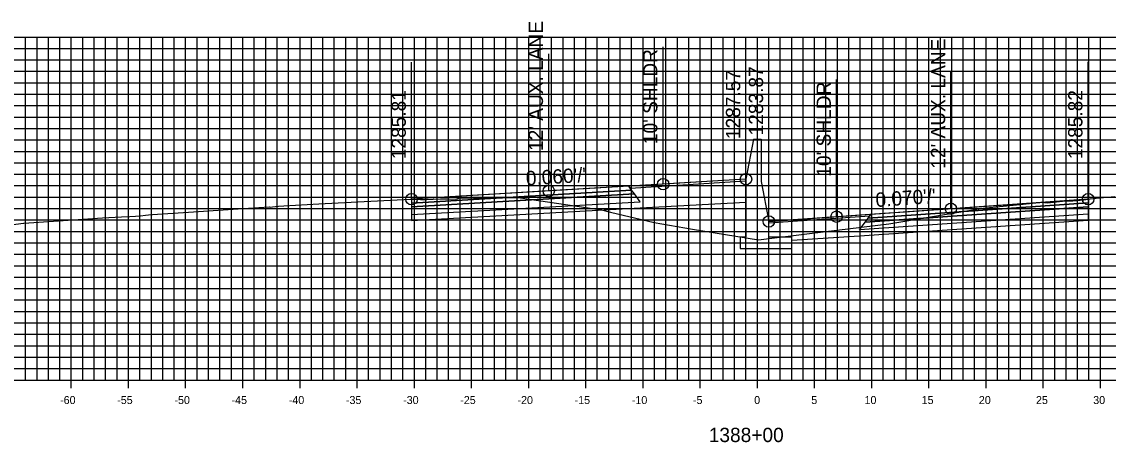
# Model space of a CAD drawing. Extents: x 674939 to 678919, y 750652 to 765176.
# Drawn here: x 678674.2 to 678769.2, y 755637.1 to 755673.9 of the extents above; entities that cross this region are included whole.
import ezdxf

# ---------------------------------------------------------------- set-up
doc = ezdxf.new("R2010")
doc.units = 0
for name, color, linetype in [('R_Alt Surface', 7, 'Continuous'), ('R_Axis', 7, 'Continuous'), ('R_Axis Annot', 7, 'Continuous'), ('R_Exist Surface', 7, 'Continuous'), ('R_Fin Surface', 7, 'Continuous'), ('R_Grid', 7, 'Continuous'), ('R_No Plot', 7, 'Continuous'), ('R_Proposed Road', 7, 'Continuous'), ('R_Xsect Elev', 7, 'Continuous'), ('R_Xsect Slope', 7, 'Continuous')]:
    doc.layers.add(name, color=color, linetype=linetype)

msp = doc.modelspace()

# ---------------------------------------------------------------- linework, layer by layer
at = {"layer": 'R_Alt Surface'}
for points in [[(678708.285, 755658.032), (678708.285, 755657.702), (678727.785, 755658.824), (678727.535, 755659.164)], [(678708.285, 755657.702), (678708.285, 755657.042), (678728.285, 755658.144), (678727.785, 755658.824)], [(678767.461, 755658.039), (678767.461, 755657.709), (678747.961, 755656.365), (678748.211, 755656.705)], [(678767.461, 755657.709), (678767.461, 755657.049), (678747.461, 755655.685), (678747.961, 755656.365)]]:
    msp.add_lwpolyline(points, close=True, dxfattribs=at)
for points in [[(678728.285, 755657.604), (678737.533, 755658.114)], [(678708.285, 755657.042), (678708.285, 755656.502), (678728.285, 755657.604)], [(678767.461, 755657.049), (678767.463, 755656.509), (678747.461, 755655.145)], [(678747.461, 755655.145), (678741.533, 755654.741)]]:
    msp.add_lwpolyline(points, dxfattribs=at)
at = {"layer": 'R_Axis'}
for p, q in [((678678.533, 755641.851), (678678.533, 755643.251)), ((678683.533, 755641.851), (678683.533, 755643.251)), ((678688.533, 755641.851), (678688.533, 755643.251)), ((678693.533, 755641.851), (678693.533, 755643.251)), ((678698.533, 755641.851), (678698.533, 755643.251)), ((678703.533, 755641.851), (678703.533, 755643.251)), ((678708.533, 755641.851), (678708.533, 755643.251)), ((678713.533, 755641.851), (678713.533, 755643.251)), ((678718.533, 755641.851), (678718.533, 755643.251)), ((678723.533, 755641.851), (678723.533, 755643.251)), ((678728.533, 755641.851), (678728.533, 755643.251)), ((678733.533, 755641.851), (678733.533, 755643.251)), ((678738.533, 755641.851), (678738.533, 755643.251)), ((678743.533, 755641.851), (678743.533, 755643.251)), ((678748.533, 755641.851), (678748.533, 755643.251)), ((678753.533, 755641.851), (678753.533, 755643.251)), ((678758.533, 755641.851), (678758.533, 755643.251)), ((678763.533, 755641.851), (678763.533, 755643.251)), ((678768.533, 755641.851), (678768.533, 755643.251)), ((678638.533, 755642.551), (678838.533, 755642.551))]:
    msp.add_line(p, q, dxfattribs=at)
at = {"layer": 'R_Exist Surface'}
msp.add_lwpolyline([(678671.634, 755655.92), (678674.364, 755656.26), (678674.376, 755656.261), (678676.974, 755656.434), (678681.271, 755656.724), (678682.927, 755656.83), (678683.648, 755656.859), (678684.133, 755656.879), (678684.596, 755656.92), (678685.013, 755656.963), (678685.273, 755656.989), (678685.637, 755657.021), (678688.794, 755657.238), (678692.238, 755657.469), (678694.019, 755657.574), (678695.828, 755657.686), (678695.934, 755657.682), (678696.123, 755657.687), (678696.649, 755657.748), (678697.122, 755657.793), (678700.19, 755657.963), (678704.13, 755658.174), (678707.019, 755658.315), (678708.246, 755658.362), (678708.285, 755658.362), (678708.358, 755658.364), (678709.072, 755658.353), (678709.626, 755658.346), (678710.165, 755658.37), (678710.81, 755658.393), (678711.565, 755658.389), (678712.117, 755658.38), (678712.324, 755658.418), (678712.416, 755658.446), (678716.235, 755658.493), (678717.606, 755658.508), (678722.944, 755657.72), (678724.892, 755657.423), (678725.697, 755657.231), (678729.497, 755656.331), (678732.864, 755655.742), (678738.621, 755654.806), (678743.104, 755655.359), (678750.015, 755656.213), (678753.682, 755656.82), (678758.236, 755657.583), (678761.489, 755657.908), (678763.441, 755658.116), (678763.512, 755658.115), (678763.64, 755658.075), (678763.769, 755658.064), (678763.912, 755658.039), (678764.94, 755658.153), (678765.512, 755658.211), (678765.769, 755658.21), (678766.126, 755658.23), (678766.77, 755658.279), (678767.089, 755658.319), (678767.461, 755658.369), (678767.641, 755658.392), (678768.17, 755658.462), (678769.805, 755658.593)], dxfattribs=at)
at = {"layer": 'R_Fin Surface'}
for points in [[(678737.533, 755660.12), (678730.285, 755659.684), (678720.285, 755659.083), (678708.285, 755658.362)], [(678767.461, 755658.369), (678755.461, 755657.533), (678745.461, 755656.836), (678739.533, 755656.423)]]:
    msp.add_lwpolyline(points, dxfattribs=at)
for points in [[(678727.403, 755659.344), (678737.533, 755659.96), (678737.533, 755660.12), (678727.285, 755659.504)], [(678708.285, 755658.362), (678708.285, 755658.032), (678727.535, 755659.164), (678727.285, 755659.504)], [(678767.461, 755658.369), (678767.461, 755658.039), (678748.211, 755656.705), (678748.461, 755657.045)], [(678748.344, 755656.885), (678739.533, 755656.263), (678739.533, 755656.423), (678748.461, 755657.045)]]:
    msp.add_lwpolyline(points, close=True, dxfattribs=at)
at = {"layer": 'R_Grid'}
for p, q in [((678638.533, 755672.551), (678838.533, 755672.551)), ((678674.533, 755642.551), (678674.533, 755672.551)), ((678675.533, 755642.551), (678675.533, 755672.551)), ((678676.533, 755642.551), (678676.533, 755672.551)), ((678677.533, 755642.551), (678677.533, 755672.551)), ((678678.533, 755642.551), (678678.533, 755672.551)), ((678679.533, 755642.551), (678679.533, 755672.551)), ((678680.533, 755642.551), (678680.533, 755672.551)), ((678681.533, 755642.551), (678681.533, 755672.551)), ((678682.533, 755642.551), (678682.533, 755672.551)), ((678683.533, 755642.551), (678683.533, 755672.551)), ((678684.533, 755642.551), (678684.533, 755672.551)), ((678685.533, 755642.551), (678685.533, 755672.551)), ((678686.533, 755642.551), (678686.533, 755672.551)), ((678687.533, 755642.551), (678687.533, 755672.551)), ((678688.533, 755642.551), (678688.533, 755672.551)), ((678689.533, 755642.551), (678689.533, 755672.551)), ((678690.533, 755642.551), (678690.533, 755672.551)), ((678691.533, 755642.551), (678691.533, 755672.551)), ((678692.533, 755642.551), (678692.533, 755672.551)), ((678693.533, 755642.551), (678693.533, 755672.551)), ((678694.533, 755642.551), (678694.533, 755672.551)), ((678695.533, 755642.551), (678695.533, 755672.551)), ((678696.533, 755642.551), (678696.533, 755672.551)), ((678697.533, 755642.551), (678697.533, 755672.551)), ((678698.533, 755642.551), (678698.533, 755672.551)), ((678699.533, 755642.551), (678699.533, 755672.551)), ((678700.533, 755642.551), (678700.533, 755672.551)), ((678701.533, 755642.551), (678701.533, 755672.551)), ((678702.533, 755642.551), (678702.533, 755672.551)), ((678703.533, 755642.551), (678703.533, 755672.551)), ((678704.533, 755642.551), (678704.533, 755672.551)), ((678705.533, 755642.551), (678705.533, 755672.551)), ((678706.533, 755642.551), (678706.533, 755672.551)), ((678707.533, 755642.551), (678707.533, 755672.551)), ((678708.533, 755642.551), (678708.533, 755672.551)), ((678709.533, 755642.551), (678709.533, 755672.551)), ((678710.533, 755642.551), (678710.533, 755672.551)), ((678711.533, 755642.551), (678711.533, 755672.551)), ((678712.533, 755642.551), (678712.533, 755672.551)), ((678713.533, 755642.551), (678713.533, 755672.551)), ((678714.533, 755642.551), (678714.533, 755672.551)), ((678715.533, 755642.551), (678715.533, 755672.551)), ((678716.533, 755642.551), (678716.533, 755672.551)), ((678717.533, 755642.551), (678717.533, 755672.551)), ((678718.533, 755642.551), (678718.533, 755672.551)), ((678719.533, 755642.551), (678719.533, 755672.551)), ((678720.533, 755642.551), (678720.533, 755672.551)), ((678721.533, 755642.551), (678721.533, 755672.551)), ((678722.533, 755642.551), (678722.533, 755672.551)), ((678723.533, 755642.551), (678723.533, 755672.551)), ((678724.533, 755642.551), (678724.533, 755672.551)), ((678725.533, 755642.551), (678725.533, 755672.551)), ((678726.533, 755642.551), (678726.533, 755672.551)), ((678727.533, 755642.551), (678727.533, 755672.551)), ((678728.533, 755642.551), (678728.533, 755672.551)), ((678729.533, 755642.551), (678729.533, 755672.551)), ((678730.533, 755642.551), (678730.533, 755672.551)), ((678731.533, 755642.551), (678731.533, 755672.551)), ((678732.533, 755642.551), (678732.533, 755672.551)), ((678733.533, 755642.551), (678733.533, 755672.551)), ((678734.533, 755642.551), (678734.533, 755672.551)), ((678735.533, 755642.551), (678735.533, 755672.551)), ((678736.533, 755642.551), (678736.533, 755672.551)), ((678737.533, 755642.551), (678737.533, 755672.551)), ((678738.533, 755642.551), (678738.533, 755672.551)), ((678739.533, 755642.551), (678739.533, 755672.551)), ((678740.533, 755642.551), (678740.533, 755672.551)), ((678741.533, 755642.551), (678741.533, 755672.551)), ((678742.533, 755642.551), (678742.533, 755672.551)), ((678743.533, 755642.551), (678743.533, 755672.551)), ((678744.533, 755642.551), (678744.533, 755672.551)), ((678745.533, 755642.551), (678745.533, 755672.551)), ((678746.533, 755642.551), (678746.533, 755672.551)), ((678747.533, 755642.551), (678747.533, 755672.551)), ((678748.533, 755642.551), (678748.533, 755672.551)), ((678749.533, 755642.551), (678749.533, 755672.551)), ((678750.533, 755642.551), (678750.533, 755672.551)), ((678751.533, 755642.551), (678751.533, 755672.551)), ((678752.533, 755642.551), (678752.533, 755672.551)), ((678753.533, 755642.551), (678753.533, 755672.551)), ((678754.533, 755642.551), (678754.533, 755672.551)), ((678755.533, 755642.551), (678755.533, 755672.551)), ((678756.533, 755642.551), (678756.533, 755672.551)), ((678757.533, 755642.551), (678757.533, 755672.551)), ((678758.533, 755642.551), (678758.533, 755672.551)), ((678759.533, 755642.551), (678759.533, 755672.551)), ((678760.533, 755642.551), (678760.533, 755672.551)), ((678761.533, 755642.551), (678761.533, 755672.551)), ((678762.533, 755642.551), (678762.533, 755672.551)), ((678763.533, 755642.551), (678763.533, 755672.551)), ((678764.533, 755642.551), (678764.533, 755672.551)), ((678765.533, 755642.551), (678765.533, 755672.551)), ((678766.533, 755642.551), (678766.533, 755672.551)), ((678767.533, 755642.551), (678767.533, 755672.551)), ((678768.533, 755642.551), (678768.533, 755672.551)), ((678638.533, 755671.551), (678838.533, 755671.551)), ((678638.533, 755670.551), (678838.533, 755670.551)), ((678638.533, 755669.551), (678838.533, 755669.551)), ((678638.533, 755668.551), (678838.533, 755668.551)), ((678638.533, 755667.551), (678838.533, 755667.551)), ((678638.533, 755666.551), (678838.533, 755666.551)), ((678638.533, 755665.551), (678838.533, 755665.551)), ((678638.533, 755664.551), (678838.533, 755664.551)), ((678638.533, 755663.551), (678838.533, 755663.551)), ((678638.533, 755662.551), (678838.533, 755662.551)), ((678638.533, 755661.551), (678838.533, 755661.551)), ((678638.533, 755660.551), (678838.533, 755660.551)), ((678638.533, 755659.551), (678838.533, 755659.551)), ((678638.533, 755658.551), (678838.533, 755658.551)), ((678638.533, 755657.551), (678838.533, 755657.551)), ((678638.533, 755656.551), (678838.533, 755656.551)), ((678638.533, 755655.551), (678838.533, 755655.551)), ((678638.533, 755654.551), (678838.533, 755654.551)), ((678638.533, 755653.551), (678838.533, 755653.551)), ((678638.533, 755652.551), (678838.533, 755652.551)), ((678638.533, 755651.551), (678838.533, 755651.551)), ((678638.533, 755650.551), (678838.533, 755650.551)), ((678638.533, 755649.551), (678838.533, 755649.551)), ((678638.533, 755648.551), (678838.533, 755648.551)), ((678638.533, 755647.551), (678838.533, 755647.551)), ((678638.533, 755646.551), (678838.533, 755646.551)), ((678638.533, 755645.551), (678838.533, 755645.551)), ((678638.533, 755644.551), (678838.533, 755644.551)), ((678638.533, 755643.551), (678838.533, 755643.551)), ((678638.533, 755642.551), (678838.533, 755642.551))]:
    msp.add_line(p, q, dxfattribs=at)
at = {"layer": 'R_No Plot'}
for centre in [(678730.285, 755659.684), (678737.533, 755660.12), (678708.285, 755658.362), (678720.285, 755659.083), (678767.461, 755658.369), (678755.461, 755657.533), (678745.461, 755656.836), (678739.533, 755656.423)]:
    msp.add_circle(centre, 0.5, dxfattribs=at)
at = {"layer": 'R_Proposed Road'}
for points in [[(678738.203, 755663.62), (678737.533, 755660.12)], [(678738.203, 755663.62), (678738.203, 755663.62)], [(678738.203, 755663.62), (678738.863, 755663.62)], [(678738.863, 755663.62), (678738.863, 755659.923)], [(678737.533, 755660.12), (678737.533, 755655.048), (678737.033, 755655.048), (678737.033, 755654.048), (678741.533, 755654.048), (678741.533, 755655.048), (678739.533, 755655.048), (678739.533, 755656.423)], [(678738.863, 755659.923), (678739.533, 755656.423)]]:
    msp.add_lwpolyline(points, dxfattribs=at)
at = {"layer": 'R_Xsect Elev'}
for p, q in [((678730.285, 755659.684), (678730.285, 755671.684)), ((678737.533, 755660.12), (678737.533, 755672.12)), ((678708.285, 755658.362), (678708.285, 755670.362)), ((678720.285, 755659.083), (678720.285, 755671.083)), ((678767.461, 755658.369), (678767.461, 755670.369)), ((678755.461, 755657.533), (678755.461, 755669.533)), ((678739.533, 755656.423), (678739.533, 755668.423)), ((678745.461, 755656.836), (678745.461, 755668.836))]:
    msp.add_line(p, q, dxfattribs=at)

# ---------------------------------------------------------------- texts
at = {"layer": 'R_Axis Annot'}
for s, height, p in [('-60', 0.7, (678677.552, 755640.451)), ('-55', 0.7, (678682.546, 755640.451)), ('-50', 0.7, (678687.552, 755640.451)), ('-45', 0.7, (678692.546, 755640.451)), ('-40', 0.7, (678697.552, 755640.451)), ('-35', 0.7, (678702.546, 755640.451)), ('-30', 0.7, (678707.552, 755640.451)), ('-25', 0.7, (678712.546, 755640.451)), ('-20', 0.7, (678717.552, 755640.451)), ('-15', 0.7, (678722.546, 755640.451)), ('-10', 0.7, (678727.552, 755640.451)), ('-5', 0.7, (678732.896, 755640.451)), ('0', 0.7, (678738.252, 755640.451)), ('5', 0.7, (678743.246, 755640.451)), ('10', 0.7, (678747.902, 755640.451)), ('15', 0.7, (678752.896, 755640.451)), ('20', 0.7, (678757.902, 755640.451)), ('25', 0.7, (678762.896, 755640.451)), ('30', 0.7, (678767.902, 755640.451)), ('1388+00', 1.25, (678734.281, 755637.126))]:
    msp.add_text(s, height=height, dxfattribs=at).set_placement(p)
at = {"layer": 'R_Xsect Elev'}
for s, p in [("12' AUX. LANE", (678719.785, 755662.583)), ("12' AUX. LANE", (678754.961, 755661.033)), ("10' SHLDR", (678729.785, 755663.184)), ('1287.57', (678737.033, 755663.62)), ('1283.87', (678739.033, 755663.943)), ("10' SHLDR", (678744.961, 755660.336)), ('1285.81', (678707.785, 755661.862)), ('1285.82', (678766.961, 755661.869))]:
    msp.add_text(s, height=1.25, rotation=90, dxfattribs=at).set_placement(p)
at = {"layer": 'R_Xsect Slope'}
for s, rotation, p in [("0.060'/'", 3.44043, (678718.319, 755659.566)), ("0.070'/'", 3.98581, (678748.904, 755657.678))]:
    msp.add_text(s, height=1.25, rotation=rotation, dxfattribs=at).set_placement(p)

doc.saveas('drawing.dxf')
